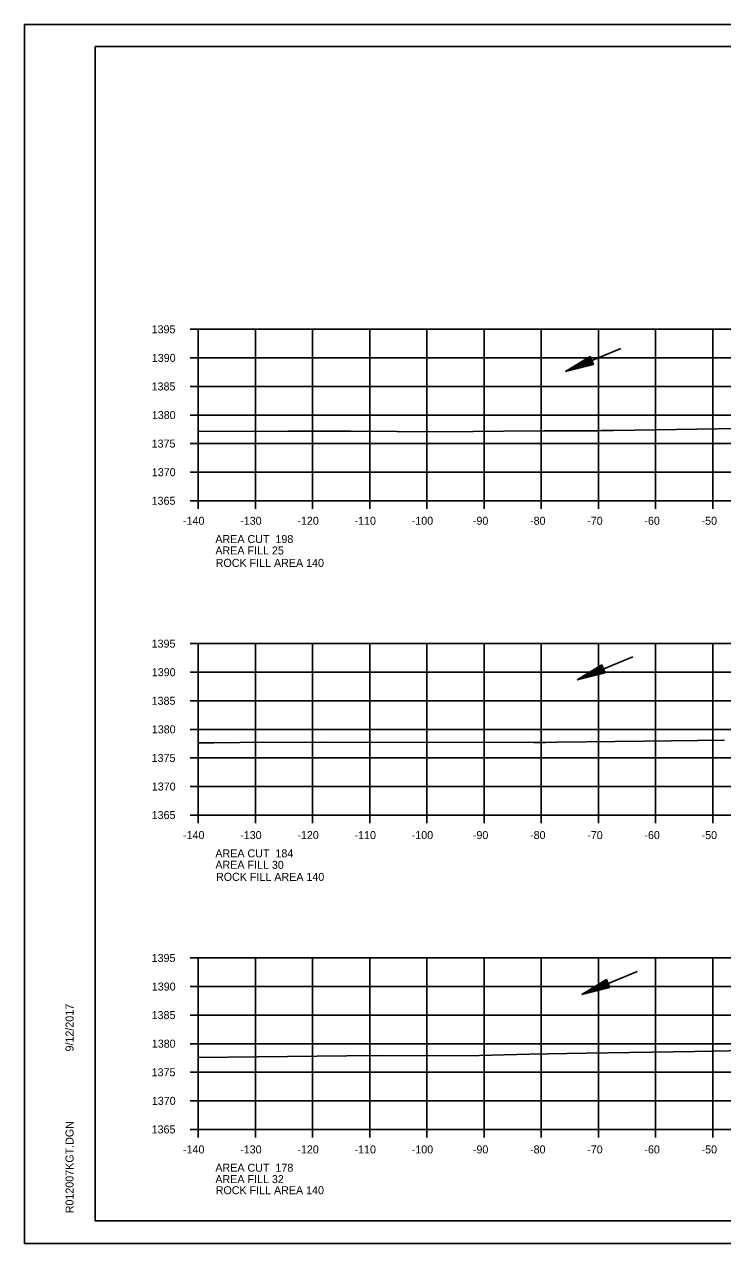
# Model space of a CAD drawing. Extents: x 1374311 to 1383814, y 384102 to 406278.
# Drawn here: x 1382469.7 to 1382591.8, y 402651.7 to 402865 of the extents above; entities that cross this region are included whole.
import ezdxf

# ---------------------------------------------------------------- set-up
doc = ezdxf.new("R2010")
doc.units = 0
for name, color, linetype in [('R_Axis', 7, 'Continuous'), ('R_Axis Annot', 7, 'Continuous'), ('R_Border', 7, 'Continuous'), ('R_Draft', 7, 'Continuous'), ('R_Exist Surface', 7, 'Continuous'), ('R_Fin Surface', 7, 'Continuous'), ('R_Grid', 7, 'Continuous'), ('R_No Plot', 7, 'Continuous'), ('R_Water', 7, 'Continuous')]:
    doc.layers.add(name, color=color, linetype=linetype)

msp = doc.modelspace()

# ---------------------------------------------------------------- linework, layer by layer
at = {"layer": 'R_Axis'}
for p, q in [((1382498.67, 402811.67), (1382500.07, 402811.67)), ((1382500.07, 402781.67), (1382500.07, 402811.67)), ((1382498.67, 402806.67), (1382500.07, 402806.67)), ((1382498.67, 402801.67), (1382500.07, 402801.67)), ((1382498.67, 402796.67), (1382500.07, 402796.67)), ((1382498.67, 402791.67), (1382500.07, 402791.67)), ((1382498.67, 402786.67), (1382500.07, 402786.67)), ((1382498.67, 402781.67), (1382500.07, 402781.67)), ((1382500.07, 402781.67), (1382780.07, 402781.67)), ((1382500.07, 402780.27), (1382500.07, 402781.67)), ((1382510.07, 402780.27), (1382510.07, 402781.67)), ((1382520.07, 402780.27), (1382520.07, 402781.67)), ((1382530.07, 402780.27), (1382530.07, 402781.67)), ((1382540.07, 402780.27), (1382540.07, 402781.67)), ((1382550.07, 402780.27), (1382550.07, 402781.67)), ((1382560.07, 402780.27), (1382560.07, 402781.67)), ((1382570.07, 402780.27), (1382570.07, 402781.67)), ((1382580.07, 402780.27), (1382580.07, 402781.67)), ((1382590.07, 402780.27), (1382590.07, 402781.67)), ((1382498.67, 402756.67), (1382500.07, 402756.67)), ((1382500.07, 402726.67), (1382500.07, 402756.67)), ((1382498.67, 402751.67), (1382500.07, 402751.67)), ((1382498.67, 402746.67), (1382500.07, 402746.67)), ((1382498.67, 402741.67), (1382500.07, 402741.67)), ((1382498.67, 402736.67), (1382500.07, 402736.67)), ((1382498.67, 402731.67), (1382500.07, 402731.67)), ((1382498.67, 402726.67), (1382500.07, 402726.67)), ((1382500.07, 402726.67), (1382780.07, 402726.67)), ((1382500.07, 402725.27), (1382500.07, 402726.67)), ((1382510.07, 402725.27), (1382510.07, 402726.67)), ((1382520.07, 402725.27), (1382520.07, 402726.67)), ((1382530.07, 402725.27), (1382530.07, 402726.67)), ((1382540.07, 402725.27), (1382540.07, 402726.67)), ((1382550.07, 402725.27), (1382550.07, 402726.67)), ((1382560.07, 402725.27), (1382560.07, 402726.67)), ((1382570.07, 402725.27), (1382570.07, 402726.67)), ((1382580.07, 402725.27), (1382580.07, 402726.67)), ((1382590.07, 402725.27), (1382590.07, 402726.67)), ((1382498.67, 402701.67), (1382500.07, 402701.67)), ((1382500.07, 402671.67), (1382500.07, 402701.67)), ((1382498.67, 402696.67), (1382500.07, 402696.67)), ((1382498.67, 402691.67), (1382500.07, 402691.67)), ((1382498.67, 402686.67), (1382500.07, 402686.67)), ((1382498.67, 402681.67), (1382500.07, 402681.67)), ((1382498.67, 402676.67), (1382500.07, 402676.67)), ((1382498.67, 402671.67), (1382500.07, 402671.67)), ((1382500.07, 402671.67), (1382780.07, 402671.67)), ((1382500.07, 402670.27), (1382500.07, 402671.67)), ((1382510.07, 402670.27), (1382510.07, 402671.67)), ((1382520.07, 402670.27), (1382520.07, 402671.67)), ((1382530.07, 402670.27), (1382530.07, 402671.67)), ((1382540.07, 402670.27), (1382540.07, 402671.67)), ((1382550.07, 402670.27), (1382550.07, 402671.67)), ((1382560.07, 402670.27), (1382560.07, 402671.67)), ((1382570.07, 402670.27), (1382570.07, 402671.67)), ((1382580.07, 402670.27), (1382580.07, 402671.67)), ((1382590.07, 402670.27), (1382590.07, 402671.67))]:
    msp.add_line(p, q, dxfattribs=at)
at = {"layer": 'R_Border'}
for p, q in [((1382482.07, 402861.13), (1382798.25, 402861.13)), ((1382482.07, 402655.67), (1382482.07, 402861.13)), ((1382482.07, 402655.67), (1382482.07, 402655.67)), ((1382798.25, 402655.67), (1382482.07, 402655.67))]:
    msp.add_line(p, q, dxfattribs=at)
at = {"layer": 'R_Draft'}
for p, q in [((1382568.62, 402806.9), (1382564.29, 402804.28)), ((1382569.19, 402805.51), (1382564.29, 402804.28)), ((1382568.66, 402806.78), (1382565.06, 402804.6)), ((1382569.14, 402805.63), (1382565.06, 402804.6)), ((1382568.71, 402806.66), (1382565.85, 402804.93)), ((1382569.09, 402805.74), (1382565.85, 402804.93)), ((1382568.76, 402806.55), (1382566.62, 402805.25)), ((1382569.05, 402805.86), (1382566.62, 402805.25)), ((1382568.81, 402806.43), (1382567.4, 402805.58)), ((1382569, 402805.98), (1382567.4, 402805.58)), ((1382568.86, 402806.31), (1382568.17, 402805.9)), ((1382568.95, 402806.09), (1382568.17, 402805.9)), ((1382569.19, 402805.51), (1382568.62, 402806.9)), ((1382570.69, 402752.94), (1382566.36, 402750.33)), ((1382571.27, 402751.56), (1382566.36, 402750.33)), ((1382570.74, 402752.83), (1382567.13, 402750.65)), ((1382571.22, 402751.68), (1382567.13, 402750.65)), ((1382570.79, 402752.71), (1382567.93, 402750.98)), ((1382571.17, 402751.79), (1382567.93, 402750.98)), ((1382570.83, 402752.6), (1382568.7, 402751.3)), ((1382571.12, 402751.91), (1382568.7, 402751.3)), ((1382570.88, 402752.48), (1382569.48, 402751.63)), ((1382571.07, 402752.03), (1382569.48, 402751.63)), ((1382570.93, 402752.36), (1382570.25, 402751.95)), ((1382571.02, 402752.14), (1382570.25, 402751.95)), ((1382571.27, 402751.56), (1382570.69, 402752.94)), ((1382571.49, 402697.88), (1382567.16, 402695.26)), ((1382572.06, 402696.49), (1382567.16, 402695.26)), ((1382571.53, 402697.76), (1382567.93, 402695.58)), ((1382572.02, 402696.61), (1382567.93, 402695.58)), ((1382571.58, 402697.64), (1382568.72, 402695.91)), ((1382571.97, 402696.73), (1382568.72, 402695.91)), ((1382571.63, 402697.53), (1382569.49, 402696.23)), ((1382571.92, 402696.84), (1382569.49, 402696.23)), ((1382571.68, 402697.41), (1382570.28, 402696.56)), ((1382571.87, 402696.96), (1382570.28, 402696.56)), ((1382571.73, 402697.29), (1382571.05, 402696.88)), ((1382571.82, 402697.08), (1382571.05, 402696.88)), ((1382572.06, 402696.49), (1382571.49, 402697.88))]:
    msp.add_line(p, q, dxfattribs=at)
at = {"layer": 'R_Exist Surface'}
for points in [[(1382500.07, 402793.81), (1382515.82, 402793.84), (1382526.76, 402793.85), (1382542.88, 402793.71), (1382553.49, 402793.86), (1382560.52, 402793.88), (1382567.35, 402793.93), (1382567.68, 402793.93), (1382569.83, 402793.9), (1382570.68, 402793.94), (1382572.71, 402793.96), (1382598.27, 402794.36)], [(1382500.07, 402739.33), (1382502.82, 402739.33), (1382507.32, 402739.38), (1382521.38, 402739.42), (1382558.76, 402739.4), (1382559.95, 402739.4), (1382560.49, 402739.4), (1382560.5, 402739.4), (1382560.83, 402739.4), (1382562.78, 402739.41), (1382578.12, 402739.59), (1382592.14, 402739.76)], [(1382500.07, 402684.24), (1382526.09, 402684.57), (1382531.69, 402684.58), (1382547.02, 402684.57), (1382558.04, 402684.86), (1382567.91, 402685.04), (1382586.93, 402685.32), (1382607.67, 402685.7)]]:
    msp.add_lwpolyline(points, dxfattribs=at)
at = {"layer": 'R_Grid'}
for p, q in [((1382500.07, 402811.67), (1382780.07, 402811.67)), ((1382500.07, 402781.67), (1382500.07, 402811.67)), ((1382510.07, 402781.67), (1382510.07, 402811.67)), ((1382520.07, 402781.67), (1382520.07, 402811.67)), ((1382530.07, 402781.67), (1382530.07, 402811.67)), ((1382540.07, 402781.67), (1382540.07, 402811.67)), ((1382550.07, 402781.67), (1382550.07, 402811.67)), ((1382560.07, 402781.67), (1382560.07, 402811.67)), ((1382570.07, 402781.67), (1382570.07, 402811.67)), ((1382580.07, 402781.67), (1382580.07, 402811.67)), ((1382590.07, 402781.67), (1382590.07, 402811.67)), ((1382500.07, 402806.67), (1382780.07, 402806.67)), ((1382500.07, 402801.67), (1382780.07, 402801.67)), ((1382500.07, 402796.67), (1382780.07, 402796.67)), ((1382500.07, 402791.67), (1382780.07, 402791.67)), ((1382500.07, 402786.67), (1382780.07, 402786.67)), ((1382500.07, 402781.67), (1382780.07, 402781.67)), ((1382500.07, 402756.67), (1382780.07, 402756.67)), ((1382500.07, 402726.67), (1382500.07, 402756.67)), ((1382510.07, 402726.67), (1382510.07, 402756.67)), ((1382520.07, 402726.67), (1382520.07, 402756.67)), ((1382530.07, 402726.67), (1382530.07, 402756.67)), ((1382540.07, 402726.67), (1382540.07, 402756.67)), ((1382550.07, 402726.67), (1382550.07, 402756.67)), ((1382560.07, 402726.67), (1382560.07, 402756.67)), ((1382570.07, 402726.67), (1382570.07, 402756.67)), ((1382580.07, 402726.67), (1382580.07, 402756.67)), ((1382590.07, 402726.67), (1382590.07, 402756.67)), ((1382500.07, 402751.67), (1382780.07, 402751.67)), ((1382500.07, 402746.67), (1382780.07, 402746.67)), ((1382500.07, 402741.67), (1382780.07, 402741.67)), ((1382500.07, 402736.67), (1382780.07, 402736.67)), ((1382500.07, 402731.67), (1382780.07, 402731.67)), ((1382500.07, 402726.67), (1382780.07, 402726.67)), ((1382500.07, 402701.67), (1382780.07, 402701.67)), ((1382500.07, 402671.67), (1382500.07, 402701.67)), ((1382510.07, 402671.67), (1382510.07, 402701.67)), ((1382520.07, 402671.67), (1382520.07, 402701.67)), ((1382530.07, 402671.67), (1382530.07, 402701.67)), ((1382540.07, 402671.67), (1382540.07, 402701.67)), ((1382550.07, 402671.67), (1382550.07, 402701.67)), ((1382560.07, 402671.67), (1382560.07, 402701.67)), ((1382570.07, 402671.67), (1382570.07, 402701.67)), ((1382580.07, 402671.67), (1382580.07, 402701.67)), ((1382590.07, 402671.67), (1382590.07, 402701.67)), ((1382500.07, 402696.67), (1382780.07, 402696.67)), ((1382500.07, 402691.67), (1382780.07, 402691.67)), ((1382500.07, 402686.67), (1382780.07, 402686.67)), ((1382500.07, 402681.67), (1382780.07, 402681.67)), ((1382500.07, 402676.67), (1382780.07, 402676.67)), ((1382500.07, 402671.67), (1382780.07, 402671.67))]:
    msp.add_line(p, q, dxfattribs=at)
at = {"layer": 'R_No Plot'}
for p, q in [((1382469.67, 402865.03), (1382803, 402865.03)), ((1382469.67, 402651.69), (1382803, 402651.69))]:
    msp.add_line(p, q, dxfattribs=at)
for points in [[(1382469.66, 402865.03), (1382803, 402865.03), (1382803, 402651.69), (1382469.66, 402651.69)], [(1382715.99, 402861.13), (1382715.99, 402851.25), (1382751.72, 402851.25), (1382751.72, 402848.33), (1382774.92, 402848.33), (1382774.92, 402824), (1382798.25, 402824), (1382798.25, 402655.67), (1382482.07, 402655.67), (1382482.07, 402861.13)]]:
    msp.add_lwpolyline(points, close=True, dxfattribs=at)
at = {"layer": 'R_Water'}
for p, q in [((1382573.99, 402808.32), (1382564.29, 402804.28)), ((1382576.06, 402754.37), (1382566.36, 402750.33)), ((1382576.86, 402699.3), (1382567.16, 402695.26))]:
    msp.add_line(p, q, dxfattribs=at)

# ---------------------------------------------------------------- texts
at = {"layer": 'R_Axis Annot'}
for s, p in [('1395', (1382491.92, 402810.97)), ('1390', (1382491.95, 402805.97)), ('1385', (1382491.92, 402800.97)), ('1380', (1382491.95, 402795.97)), ('1375', (1382491.92, 402790.97)), ('1370', (1382491.95, 402785.97)), ('1365', (1382491.92, 402780.97)), ('-140', (1382497.41, 402777.47)), ('-130', (1382507.41, 402777.47)), ('-120', (1382517.41, 402777.47)), ('-110', (1382527.41, 402777.47)), ('-100', (1382537.41, 402777.47)), ('-90', (1382548.11, 402777.47)), ('-80', (1382558.11, 402777.47)), ('-70', (1382568.11, 402777.47)), ('-60', (1382578.11, 402777.47)), ('-50', (1382588.11, 402777.47)), ('AREA CUT  198', (1382503.07, 402774.27)), ('AREA FILL 25', (1382503.07, 402772.27)), ('1395', (1382491.92, 402755.97)), ('1390', (1382491.95, 402750.97)), ('1385', (1382491.92, 402745.97)), ('1380', (1382491.95, 402740.97)), ('1375', (1382491.92, 402735.97)), ('1370', (1382491.95, 402730.97)), ('1365', (1382491.92, 402725.97)), ('-140', (1382497.41, 402722.47)), ('-130', (1382507.41, 402722.47)), ('-120', (1382517.41, 402722.47)), ('-110', (1382527.41, 402722.47)), ('-100', (1382537.41, 402722.47)), ('-90', (1382548.11, 402722.47)), ('-80', (1382558.11, 402722.47)), ('-70', (1382568.11, 402722.47)), ('-60', (1382578.11, 402722.47)), ('-50', (1382588.11, 402722.47)), ('AREA CUT  184', (1382503.07, 402719.27)), ('AREA FILL 30', (1382503.07, 402717.27)), ('1395', (1382491.92, 402700.97)), ('1390', (1382491.95, 402695.97)), ('1385', (1382491.92, 402690.97)), ('1380', (1382491.95, 402685.97)), ('1375', (1382491.92, 402680.97)), ('1370', (1382491.95, 402675.97)), ('1365', (1382491.92, 402670.97)), ('-140', (1382497.41, 402667.47)), ('-130', (1382507.41, 402667.47)), ('-120', (1382517.41, 402667.47)), ('-110', (1382527.41, 402667.47)), ('-100', (1382537.41, 402667.47)), ('-90', (1382548.11, 402667.47)), ('-80', (1382558.11, 402667.47)), ('-70', (1382568.11, 402667.47)), ('-60', (1382578.11, 402667.47)), ('-50', (1382588.11, 402667.47)), ('AREA CUT  178', (1382503.07, 402664.27)), ('AREA FILL 32', (1382503.07, 402662.27))]:
    msp.add_text(s, height=1.4, dxfattribs=at).set_placement(p)
at = {"layer": 'R_Border'}
for s, p in [('9/12/2017', (1382478.26, 402685.31)), ('R012007KGT.DGN', (1382478.26, 402657))]:
    msp.add_text(s, height=1.4, rotation=90, dxfattribs=at).set_placement(p)
at = {"layer": 'R_Fin Surface'}
for p in [(1382503.13, 402770.1), (1382503.18, 402715.16), (1382503.13, 402660.33)]:
    msp.add_text('ROCK FILL AREA 140', height=1.4, dxfattribs=at).set_placement(p)

doc.saveas('drawing.dxf')
